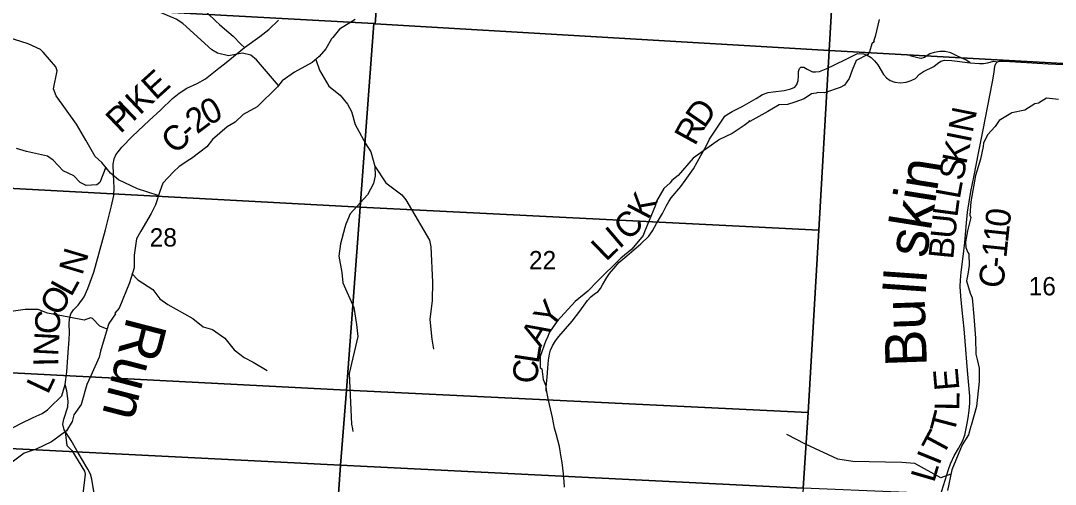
# Model space of a CAD drawing. Extents: x 1878108 to 2183446, y 146837 to 508383.
# Drawn here: x 2017962 to 2030457, y 261280 to 266876 of the extents above; entities that cross this region are included whole.
import ezdxf

# ---------------------------------------------------------------- set-up
doc = ezdxf.new("R2010")
doc.units = 0
for name, color, linetype in [('GM_X_County_Road', 7, 'Continuous'), ('GM_X_County_Road_Text', 7, 'Continuous'), ('GM_X_Minor_River', 7, 'Continuous'), ('GM_X_Minor_River_Text', 7, 'Continuous'), ('GM_X_Section', 7, 'Continuous'), ('GM_X_Section_Text', 7, 'Continuous'), ('GM_X_Township_Road', 7, 'Continuous'), ('GM_X_Township_Road_Text', 7, 'Continuous'), ('GM_X_Township_ROW', 7, 'Continuous')]:
    doc.layers.add(name, color=color, linetype=linetype)

msp = doc.modelspace()

# ---------------------------------------------------------------- linework, layer by layer
at = {"layer": 'GM_X_County_Road'}
for points in [[(2029758, 266380), (2029784, 266389), (2029844, 266386), (2030371, 266357), (2030824, 266334), (2031160, 266315), (2031425, 266297), (2031526, 266297), (2031558, 266312), (2031582, 266337), (2031600, 266390), (2031685, 267187), (2031701, 267227)], [(2020664, 266551), (2020852, 266683), (2020960, 266769), (2021074, 266881)], [(2018500, 262486), (2018520, 262639), (2018535, 262872), (2018546, 263027), (2018550, 263109), (2018548, 263217), (2018551, 263279), (2018569, 263338), (2018601, 263385), (2018655, 263441), (2018728, 263544), (2018774, 263645), (2018847, 263840), (2018985, 264351), (2019060, 264641), (2019086, 264767), (2019090, 264859), (2019082, 265018), (2019078, 265144), (2019091, 265207), (2019111, 265256), (2019182, 265350), (2019312, 265481), (2019513, 265672), (2019653, 265800), (2019794, 265935), (2019874, 266002), (2019969, 266060), (2020094, 266116), (2020192, 266172), (2020353, 266301), (2020423, 266357), (2020532, 266445), (2020664, 266551)], [(2029067, 261136), (2029165, 261460), (2029191, 261529), (2029236, 261623), (2029287, 261712), (2029336, 261800), (2029364, 261874), (2029389, 261993), (2029404, 262082), (2029418, 262171), (2029424, 262260), (2029425, 262346), (2029396, 262652), (2029367, 263009), (2029354, 263158), (2029331, 263382), (2029315, 263550), (2029307, 263667), (2029311, 263744), (2029320, 263839), (2029343, 264031), (2029363, 264199), (2029379, 264391), (2029398, 264564), (2029437, 264815), (2029475, 265007), (2029529, 265278), (2029591, 265579), (2029664, 265971), (2029699, 266136), (2029718, 266253), (2029727, 266328), (2029737, 266359), (2029758, 266380)], [(2017220, 261623), (2017367, 261706), (2017724, 261885), (2017957, 262009), (2018111, 262085), (2018223, 262135), (2018285, 262179), (2018360, 262252), (2018411, 262300), (2018458, 262350), (2018500, 262486)], [(2018856, 261121), (2018822, 261342), (2018807, 261402), (2018774, 261462), (2018697, 261592), (2018640, 261688), (2018572, 261808), (2018489, 261936), (2018472, 262005), (2018482, 262067), (2018533, 262214), (2018535, 262285), (2018518, 262409), (2018500, 262486)]]:
    msp.add_lwpolyline(points, dxfattribs=at)
at = {"layer": 'GM_X_Minor_River'}
for points in [[(2021077, 266093), (2020811, 266403), (2020742, 266458), (2020640, 266484), (2020470, 266451), (2020337, 266484), (2020269, 266522), (2019920, 266843), (2019838, 266895), (2019631, 266982), (2019538, 267166), (2019485, 267226), (2019361, 267299), (2019306, 267339), (2019073, 267723)], [(2019624, 264764), (2019373, 264845), (2019145, 264955), (2019046, 265036), (2018942, 265166), (2018860, 265238), (2018747, 265433), (2018635, 265625), (2018392, 265969), (2018360, 266052), (2018403, 266272), (2018388, 266318), (2018234, 266497), (2018203, 266527), (2018053, 266595), (2017723, 266702), (2017696, 266717), (2017637, 266741), (2017476, 266897), (2017319, 267114), (2017206, 267264), (2017108, 267460), (2016953, 267627), (2016952, 267629)], [(2022002, 266889), (2021813, 266772), (2021733, 266673), (2021715, 266657), (2021646, 266535), (2021566, 266444), (2021484, 266370), (2021267, 266255), (2021121, 266148), (2021065, 266078), (2020818, 265836), (2020650, 265743), (2020551, 265653), (2020457, 265594), (2020277, 265441), (2020208, 265355), (2020026, 265212), (2020004, 265202), (2019877, 265117), (2019809, 265053), (2019679, 264914), (2019641, 264816), (2019592, 264653), (2019538, 264549), (2019412, 264336), (2019362, 264243), (2019333, 264046), (2019331, 263894)], [(2028331, 266890), (2028282, 266686), (2028262, 266623), (2028274, 266625), (2028242, 266595), (2028214, 266501), (2028192, 266469), (2028052, 266394), (2028003, 266277), (2027969, 266179), (2027911, 266099), (2027857, 266068), (2027668, 266006), (2027588, 266008), (2027570, 265999), (2027514, 265991), (2027422, 265931), (2027312, 265893), (2027223, 265864), (2027121, 265860), (2026983, 265779), (2026768, 265660), (2026760, 265670), (2026764, 265658), (2026700, 265610), (2026556, 265513), (2026401, 265441), (2026085, 265217), (2025900, 265008), (2025826, 264946), (2025806, 264917), (2025727, 264851), (2025639, 264696), (2025629, 264648), (2025494, 264327), (2025478, 264284), (2025342, 264118), (2025210, 264011), (2024929, 263733), (2024812, 263610)], [(2021526, 266408), (2021572, 266279), (2021684, 266085), (2021820, 265976), (2021909, 265869), (2021958, 265780), (2022001, 265624), (2022126, 265395), (2022189, 265291), (2022240, 265121), (2022242, 265003), (2022223, 264911), (2022149, 264775), (2021939, 264543), (2021889, 264418), (2021876, 264381), (2021824, 264182), (2021803, 264032), (2021841, 263838), (2021852, 263710), (2021986, 263413), (2022018, 263211), (2022034, 263066), (2021930, 262619), (2021956, 262008), (2021970, 261948), (2021973, 261919)], [(2030494, 265926), (2030350, 265942), (2030254, 265879), (2030208, 265871), (2030087, 265797), (2029931, 265764), (2029921, 265754), (2029780, 265670), (2029732, 265599), (2029636, 265499), (2029588, 265398), (2029584, 265356), (2029554, 265203), (2029491, 265007), (2029435, 264691), (2029423, 264527), (2029435, 264499), (2029398, 264340), (2029370, 264206), (2029374, 264137), (2029400, 264079), (2029414, 264063), (2029418, 263921), (2029400, 263818), (2029384, 263738), (2029430, 263586), (2029452, 263529), (2029474, 263307), (2029491, 263046), (2029495, 262853), (2029513, 262785), (2029539, 262683), (2029537, 262522), (2029505, 262219), (2029440, 261992), (2029436, 261982), (2029408, 261876), (2029330, 261755), (2029205, 261456), (2029155, 261205)], [(2018989, 265107), (2018919, 264922), (2018882, 264893), (2018752, 264885), (2018681, 264921), (2018602, 265002), (2018474, 265062), (2018354, 265192), (2018286, 265239), (2018032, 265295), (2017911, 265333)], [(2022240, 265120), (2022373, 264920), (2022564, 264776), (2022614, 264712), (2022897, 264228), (2022914, 264147), (2022935, 263720), (2022931, 263499), (2022904, 263271), (2022927, 263032), (2022949, 262911)], [(2019331, 263894), (2019277, 263713), (2019152, 263406), (2019100, 263347), (2019108, 263337), (2019028, 263221), (2019020, 263197), (2018927, 262889), (2018909, 262815), (2018809, 262590), (2018759, 262484), (2018692, 262243), (2018602, 262118), (2018582, 262038), (2018514, 261925), (2018421, 261857), (2018333, 261792), (2018147, 261705), (2018006, 261657), (2017860, 261548)], [(2019306, 263825), (2019376, 263750), (2019558, 263630), (2019644, 263517), (2019738, 263452), (2020040, 263282), (2020167, 263182), (2020278, 263148), (2020426, 263045), (2020542, 262905), (2020659, 262809), (2020769, 262754), (2020939, 262652)], [(2024812, 263610), (2024658, 263488), (2024441, 263248), (2024349, 263116), (2024321, 263045), (2024303, 263015), (2024234, 262822), (2024236, 262688), (2024254, 262674), (2024272, 262547), (2024304, 262469), (2024302, 262403), (2024304, 262403)], [(2019006, 263151), (2018918, 263188), (2018831, 263282), (2018807, 263289), (2018727, 263260), (2018542, 263296), (2018286, 263346), (2018172, 263390), (2018016, 263389), (2017697, 263345)], [(2018499, 261913), (2018499, 261914), (2018519, 261749), (2018579, 261689), (2018733, 261439), (2018742, 261403), (2018713, 261167)], [(2029194, 261403), (2029073, 261357), (2028759, 261533), (2028603, 261544), (2028013, 261555), (2027830, 261585), (2027438, 261764), (2027214, 261883)]]:
    msp.add_lwpolyline(points, dxfattribs=at)
at = {"layer": 'GM_X_Section'}
for points in [[(2017196, 272402), (2022644, 272087), (2022243, 266839), (2022227, 266840), (2016829, 267140)], [(2022644, 272087), (2028030, 271771), (2027727, 266517), (2022243, 266839)], [(2028030, 271771), (2033552, 271475), (2033229, 266210), (2027727, 266517)], [(2016829, 267140), (2022227, 266840), (2022062, 264624), (2016679, 264915)], [(2022227, 266840), (2022243, 266839), (2027727, 266517), (2027599, 264349), (2022062, 264624)], [(2027727, 266517), (2033229, 266210), (2033091, 264128), (2032945, 261923), (2032890, 261012), (2029722, 261139), (2027410, 261234), (2027470, 262145), (2027599, 264349)], [(2022062, 264624), (2021897, 262418), (2016530, 262696), (2016679, 264915)], [(2027599, 264349), (2027470, 262145), (2021897, 262418), (2022062, 264624)], [(2016530, 262696), (2021897, 262418), (2021824, 261513), (2016468, 261780)], [(2021897, 262418), (2027470, 262145), (2027410, 261234), (2021824, 261513)], [(2016468, 261780), (2021824, 261513), (2021735, 260242), (2019234, 260342), (2016374, 260485)], [(2021824, 261513), (2027410, 261234), (2027316, 259930), (2026284, 259988), (2022035, 260225), (2021735, 260242)]]:
    msp.add_lwpolyline(points, close=True, dxfattribs=at)
at = {"layer": 'GM_X_Township_Road'}
for points in [[(2020218, 266968), (2020318, 266871), (2020362, 266829), (2020424, 266778), (2020528, 266687), (2020622, 266594), (2020664, 266551)], [(2024531, 261247), (2024525, 261315), (2024518, 261405), (2024503, 261545), (2024490, 261608), (2024467, 261735), (2024429, 261888), (2024410, 261957), (2024386, 262087), (2024335, 262297), (2024314, 262397), (2024309, 262457), (2024319, 262572), (2024329, 262683), (2024337, 262777), (2024348, 262853), (2024361, 262901), (2024386, 262952), (2024422, 263010), (2024462, 263066), (2024620, 263249), (2024715, 263368), (2024809, 263498), (2024847, 263541), (2024892, 263578), (2024930, 263603), (2024963, 263643), (2024988, 263686), (2025039, 263778), (2025074, 263826), (2025149, 263915), (2025187, 263956), (2025281, 264037), (2025452, 264181), (2025549, 264275), (2025593, 264339), (2025642, 264427), (2025712, 264548), (2025759, 264636), (2025790, 264693), (2025818, 264736), (2025933, 264873), (2025988, 264948), (2026088, 265088), (2026177, 265248), (2026241, 265362), (2026279, 265444), (2026321, 265508), (2026465, 265722), (2026493, 265744), (2026556, 265779), (2026674, 265840), (2026844, 265936), (2026920, 265985), (2026988, 266009), (2027051, 266018), (2027184, 266032), (2027264, 266052), (2027311, 266074), (2027337, 266105), (2027351, 266153), (2027354, 266212), (2027357, 266264), (2027368, 266298), (2027385, 266316), (2027418, 266315), (2027460, 266290), (2027526, 266258), (2027561, 266257), (2027607, 266264), (2027690, 266295), (2027914, 266404), (2028069, 266479), (2028139, 266477), (2028184, 266458), (2028233, 266432), (2028271, 266393), (2028313, 266341), (2028382, 266226), (2028417, 266185), (2028462, 266153), (2028520, 266134), (2028588, 266127), (2028654, 266134), (2028716, 266154), (2028767, 266180), (2028818, 266229), (2028865, 266264), (2028990, 266324), (2029034, 266360), (2029074, 266386), (2029119, 266398), (2029207, 266395), (2029428, 266368), (2029543, 266359), (2029591, 266360), (2029637, 266369), (2029713, 266389), (2029758, 266380)], [(2029428, 266368), (2029377, 266405), (2029284, 266445), (2029194, 266486), (2029126, 266502), (2029060, 266502), (2028992, 266491), (2028941, 266477), (2028906, 266452), (2028876, 266431), (2028861, 266426)]]:
    msp.add_lwpolyline(points, dxfattribs=at)
at = {"layer": 'GM_X_Township_ROW'}
msp.add_lwpolyline([(2028861, 266426), (2028842, 266419), (2028814, 266423), (2028701, 266451)], dxfattribs=at)

# ---------------------------------------------------------------- texts
at = {"layer": 'GM_X_County_Road_Text'}
for s, rotation, p in [('E', 42.1063, (2019591, 265908)), ('K', 43.5342, (2019401, 265727)), ('I', 43.5731, (2019312, 265642)), ('0', 26.9118, (2020228, 265605)), ('P', 43.582, (2019166, 265503)), ('2', 36.7159, (2020092, 265501)), ('N', 78.5982, (2029457, 265512)), ('C', 43.7801, (2019832, 265252)), ('-', 43.5731, (2020010, 265422)), ('I', 78.593, (2029433, 265391)), ('K', 78.5958, (2029381, 265132)), ('S', 78.7087, (2029341, 264934)), ('L', 79.8197, (2029302, 264714)), ('L', 82.4742, (2029273, 264496)), ('U', 84.2566, (2029247, 264235)), ('0', 83.261, (2029903, 264373)), ('1', 83.9313, (2029884, 264190)), ('B', 84.41, (2029223, 263990)), ('1', 84.1509, (2029865, 264006)), ('N', 73.4185, (2018706, 263793)), ('-', 84.2059, (2029853, 263884)), ('C', 84.2255, (2029828, 263639)), ('O', 59.2714, (2018431, 263295)), ('L', 61.2064, (2018572, 263532)), ('C', 86.9318, (2018429, 263086)), ('N', 86.9277, (2018415, 262822)), ('I', 91.2033, (2018417, 262705)), ('E', 94.925, (2029300, 262424)), ('L', 64.6837, (2018290, 262355)), ('L', 89.1621, (2029297, 262168)), ('T', 75.355, (2029230, 261874)), ('T', 61.7299, (2029096, 261605)), ('I', 67.8956, (2029053, 261499)), ('L', 73.795, (2028993, 261291))]:
    msp.add_text(s, height=300, rotation=rotation, dxfattribs=at).set_placement(p)
at = {"layer": 'GM_X_Minor_River_Text'}
for s, rotation, p in [('skin', 80.9996, (2028900, 264001)), ('ll', 85.9995, (2028890, 263562)), ('Bu', 91.9992, (2028907, 262708)), ('Run', 255.514, (2019250, 263317))]:
    msp.add_text(s, height=500, rotation=rotation, dxfattribs=at).set_placement(p)
at = {"layer": 'GM_X_Section_Text'}
for s, p in [('28', (2019520, 264150)), ('22', (2024100, 263875)), ('16', (2030135, 263561))]:
    msp.add_text(s, height=221, rotation=0, dxfattribs=at).set_placement(p)
at = {"layer": 'GM_X_Township_Road_Text'}
for s, rotation, p in [('D', 55.5037, (2026218, 265564)), ('R', 61.2369, (2026104, 265355)), ('K', 62.3115, (2025536, 264463)), ('C', 44.6179, (2025301, 264209)), ('I', 40.3833, (2025189, 264113)), ('L', 44.0075, (2025031, 263961)), ('Y', 51.5518, (2024369, 263141)), ('A', 59.4748, (2024241, 262922)), ('L', 81.4353, (2024218, 262729)), ('C', 85.092, (2024198, 262488))]:
    msp.add_text(s, height=300, rotation=rotation, dxfattribs=at).set_placement(p)

doc.saveas('drawing.dxf')
